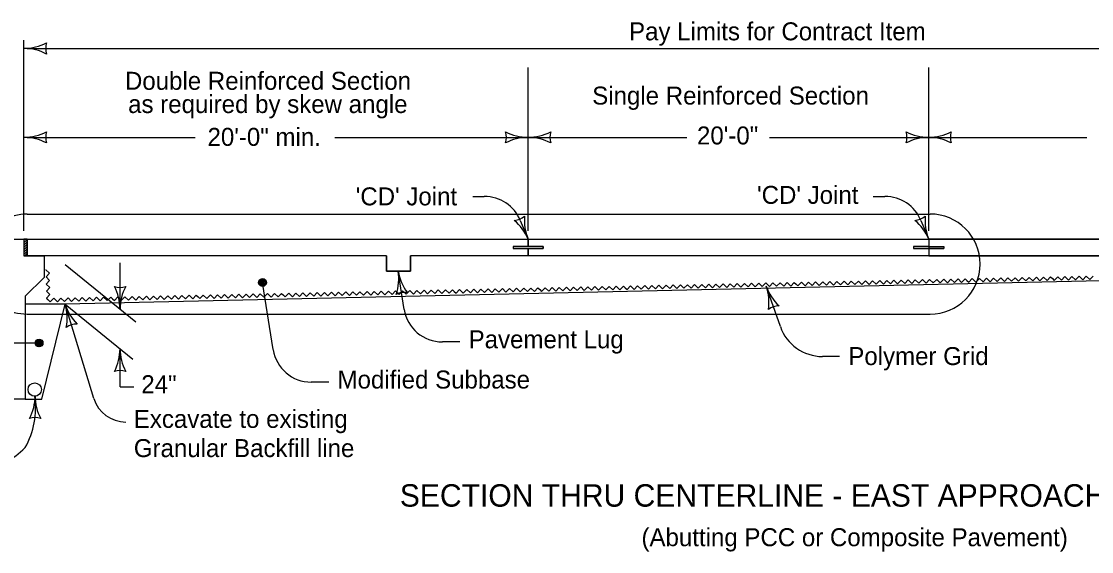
# Model space of a CAD drawing. Extents: x 10130 to 81668, y 5440 to 21644.
# Drawn here: x 13290 to 14242, y 10295 to 10768 of the extents above; entities that cross this region are included whole.
import ezdxf

# ---------------------------------------------------------------- set-up
doc = ezdxf.new("R2010")
doc.units = 0
for name, color, linetype in [('dsnNonPlotable', 7, 'Continuous'), ('dsnStdBlock', 7, 'Continuous'), ('dsnStdBlockModified', 7, 'Continuous'), ('dsnStdBlockNotModified', 7, 'Continuous'), ('dsnStdBorder', 7, 'Continuous')]:
    doc.layers.add(name, color=color, linetype=linetype)

msp = doc.modelspace()

# ---------------------------------------------------------------- linework, layer by layer
at = {"layer": 'dsnNonPlotable'}
for p, q in [((13292.37, 10581.12), (13292.37, 10750.88)), ((13295.34, 10743.45), (14648, 10743.49)), ((13740.84, 10581.12), (13740.84, 10726.44)), ((14097.24, 10581.12), (14097.24, 10726.44)), ((13295.34, 10664.25), (13444.73, 10664.25)), ((13568.81, 10664.25), (13740.84, 10664.25)), ((13740.84, 10664.25), (13882, 10664.25)), ((13955.53, 10664.25), (14097.24, 10664.25)), ((14097.24, 10664.25), (14238.03, 10664.25)), ((13328.98, 10551.07), (13391.77, 10499.93)), ((13377.8, 10511.32), (13377.8, 10552.51)), ((13328.98, 10515.78), (13389.26, 10466.69)), ((13377.8, 10442.12), (13377.8, 10476.02)), ((13377.8, 10442.12), (13390.24, 10442.12))]:
    msp.add_line(p, q, dxfattribs=at)
for centre, radius, start, end in [((13292.37, 10786.2), 42.75, 270, 298.07249), ((13292.37, 10700.71), 42.75, 61.92751, 90), ((13328.22, 10743.46), 16.51, 162.26665, 197.73335), ((13292.37, 10707), 42.75, 270, 298.07249), ((13292.37, 10621.51), 42.75, 61.92751, 90), ((13328.22, 10664.26), 16.51, 162.26665, 197.73335), ((13705, 10664.26), 16.51, 342.26665, 17.73335), ((13740.84, 10707), 42.75, 241.92751, 270), ((13740.84, 10621.51), 42.75, 90, 118.07249), ((13740.84, 10707), 42.75, 270, 298.07249), ((13740.84, 10621.51), 42.75, 61.92751, 90), ((13776.69, 10664.26), 16.51, 162.26665, 197.73335), ((14061.4, 10664.26), 16.51, 342.26665, 17.73335), ((14097.24, 10707), 42.75, 241.92751, 270), ((14097.24, 10621.51), 42.75, 90, 118.07249), ((14097.24, 10707), 42.75, 270, 298.07249), ((14097.24, 10621.51), 42.75, 61.92751, 90), ((14133.09, 10664.26), 16.51, 162.26665, 197.73335), ((13377.8, 10547.16), 16.51, 252.26665, 287.73335), ((13335.05, 10511.32), 42.75, 360, 28.07249), ((13420.55, 10511.32), 42.75, 151.92751, 180), ((13335.05, 10476.03), 42.75, 331.92751, 360), ((13420.55, 10476.03), 42.75, 180, 208.07249), ((13377.8, 10440.18), 16.51, 72.26665, 107.73335)]:
    msp.add_arc(centre, radius, start, end, dxfattribs=at)
at = {"layer": 'dsnStdBlock'}
for p, q in [((13292.37, 10570.32), (13295.34, 10573.29)), ((13292.37, 10572.42), (13293.24, 10573.29)), ((13292.37, 10568.22), (13295.34, 10571.19)), ((13292.37, 10566.12), (13295.34, 10569.09)), ((13292.37, 10564.02), (13295.34, 10566.99)), ((13292.37, 10561.92), (13295.34, 10564.89)), ((13292.37, 10559.82), (13295.34, 10562.79)), ((13293.4, 10558.74), (13295.34, 10560.69)), ((13292.37, 10558.74), (13310.19, 10558.74))]:
    msp.add_line(p, q, dxfattribs=at)
for points in [[(13314.14, 10519.34), (13312.41, 10521), (13315.5, 10524.24), (13312.26, 10527.33), (13315.35, 10530.58), (13312.11, 10533.67), (13315.2, 10536.91), (13311.96, 10540), (13315.05, 10543.24), (13311.81, 10546.34), (13311.96, 10546.49)], [(14131.31, 10536.81), (14132.93, 10535.27), (14136.03, 10538.5), (14139.26, 10535.4), (14142.36, 10538.64), (14145.6, 10535.53), (14148.7, 10538.77), (14151.93, 10535.67), (14155.03, 10538.91), (14158.27, 10535.8), (14161.36, 10539.04), (14164.6, 10535.94), (14167.7, 10539.18), (14170.93, 10536.08), (14174.04, 10539.31), (14177.27, 10536.21), (14180.37, 10539.45), (14183.6, 10536.35), (14186.7, 10539.58), (14189.94, 10536.48), (14193.04, 10539.72), (14196.28, 10536.62), (14199.37, 10539.86), (14202.61, 10536.75), (14205.71, 10539.99), (14207.32, 10538.44)], [(14207.32, 10538.44), (14208.94, 10536.89), (14212.04, 10540.13), (14215.27, 10537.02), (14218.38, 10540.26), (14221.61, 10537.16), (14224.71, 10540.4), (14227.95, 10537.3), (14231.04, 10540.53), (14234.28, 10537.43), (14237.38, 10540.67), (14240.62, 10537.57), (14243.72, 10540.8)], [(13751.24, 10528.68), (13752.85, 10527.13), (13755.95, 10530.37), (13759.19, 10527.27), (13762.29, 10530.51), (13765.52, 10527.41), (13768.62, 10530.64), (13771.86, 10527.54), (13774.96, 10530.77), (13778.19, 10527.67), (13781.29, 10530.91), (13784.53, 10527.81), (13787.63, 10531.04), (13790.86, 10527.95), (13793.96, 10531.18), (13797.19, 10528.08), (13800.3, 10531.32), (13803.53, 10528.22), (13806.63, 10531.45), (13809.87, 10528.35), (13812.96, 10531.59), (13816.2, 10528.49), (13819.3, 10531.72), (13822.53, 10528.62), (13825.63, 10531.86), (13827.25, 10530.31)], [(13827.25, 10530.31), (13828.87, 10528.76), (13831.97, 10531.99), (13835.2, 10528.89), (13838.3, 10532.13), (13841.54, 10529.03), (13844.64, 10532.26), (13847.87, 10529.17), (13850.97, 10532.4), (13854.21, 10529.3), (13857.31, 10532.54), (13860.54, 10529.44), (13863.64, 10532.67), (13866.87, 10529.57), (13869.98, 10532.81), (13873.21, 10529.71), (13876.31, 10532.94), (13879.55, 10529.84), (13882.64, 10533.08), (13885.88, 10529.98), (13888.98, 10533.21), (13892.21, 10530.11), (13895.32, 10533.35), (13898.55, 10530.25), (13901.65, 10533.48), (13903.27, 10531.94)], [(13903.27, 10531.94), (13904.88, 10530.39), (13907.98, 10533.62), (13911.22, 10530.52), (13914.32, 10533.76), (13917.55, 10530.66), (13920.65, 10533.89), (13923.89, 10530.79), (13926.99, 10534.03), (13930.22, 10530.93), (13933.32, 10534.16), (13936.55, 10531.06), (13939.66, 10534.3), (13942.89, 10531.2), (13945.99, 10534.43), (13949.23, 10531.33), (13952.32, 10534.57), (13955.56, 10531.47), (13958.66, 10534.7), (13961.89, 10531.61), (13964.99, 10534.84), (13968.23, 10531.74), (13971.33, 10534.98), (13974.56, 10531.88), (13977.66, 10535.11), (13979.28, 10533.56)], [(13979.28, 10533.56), (13980.9, 10532.01), (13984, 10535.25), (13987.23, 10532.15), (13990.33, 10535.38), (13993.57, 10532.28), (13996.67, 10535.52), (13999.9, 10532.42), (14003, 10535.65), (14006.24, 10532.55), (14009.34, 10535.79), (14012.57, 10532.69), (14015.67, 10535.92), (14018.91, 10532.83), (14022, 10536.06), (14025.24, 10532.96), (14028.34, 10536.2), (14031.57, 10533.1), (14034.68, 10536.33), (14037.91, 10533.23), (14041.01, 10536.47), (14044.24, 10533.37), (14047.34, 10536.6), (14050.58, 10533.5), (14053.68, 10536.74), (14055.3, 10535.19)], [(14055.3, 10535.19), (14056.91, 10533.64), (14060.01, 10536.87), (14063.25, 10533.77), (14066.35, 10537.01), (14069.58, 10533.91), (14072.68, 10537.14), (14075.91, 10534.05), (14079.02, 10537.28), (14082.25, 10534.18), (14085.35, 10537.42), (14088.59, 10534.32), (14091.68, 10537.55), (14094.92, 10534.45), (14098.02, 10537.69), (14101.26, 10534.58), (14104.36, 10537.82), (14107.59, 10534.72), (14110.69, 10537.96), (14113.92, 10534.86), (14117.02, 10538.09), (14120.26, 10534.99), (14123.36, 10538.23), (14126.59, 10535.13), (14129.69, 10538.36), (14131.31, 10536.81)], [(13312.53, 10520.88), (13312.54, 10520.88), (13315.77, 10517.78), (13318.87, 10521.02), (13322.11, 10517.92), (13325.21, 10521.15), (13328.44, 10518.05), (13331.54, 10521.29), (13334.77, 10518.19), (13337.87, 10521.42), (13341.11, 10518.33), (13344.21, 10521.56), (13347.44, 10518.46), (13350.54, 10521.7), (13353.78, 10518.6), (13356.88, 10521.83), (13360.11, 10518.73), (13363.21, 10521.97), (13366.45, 10518.87), (13369.55, 10522.1), (13371.16, 10520.55)], [(13371.16, 10520.55), (13372.78, 10519), (13375.88, 10522.24), (13379.11, 10519.14), (13382.22, 10522.37), (13385.45, 10519.28), (13388.55, 10522.51), (13391.78, 10519.41), (13394.88, 10522.64), (13398.12, 10519.54), (13401.22, 10522.78), (13404.46, 10519.68), (13407.55, 10522.92), (13410.79, 10519.81), (13413.89, 10523.05), (13417.12, 10519.95), (13420.23, 10523.19), (13423.46, 10520.09), (13426.56, 10523.32), (13429.79, 10520.22), (13432.89, 10523.46), (13436.13, 10520.36), (13439.23, 10523.59), (13442.46, 10520.5), (13445.56, 10523.73), (13447.18, 10522.18)], [(13447.18, 10522.18), (13448.79, 10520.63), (13451.9, 10523.86), (13455.13, 10520.76), (13458.23, 10524), (13461.47, 10520.9), (13464.56, 10524.14), (13467.8, 10521.03), (13470.9, 10524.27), (13474.14, 10521.17), (13477.23, 10524.41), (13480.47, 10521.31), (13483.57, 10524.54), (13486.8, 10521.44), (13489.91, 10524.68), (13493.14, 10521.58), (13496.24, 10524.81), (13499.47, 10521.71), (13502.57, 10524.95), (13505.81, 10521.85), (13508.91, 10525.08), (13512.14, 10521.98), (13515.24, 10525.22), (13518.47, 10522.12), (13521.58, 10525.36), (13523.19, 10523.8)], [(13523.19, 10523.8), (13524.81, 10522.25), (13527.91, 10525.49), (13531.15, 10522.39), (13534.24, 10525.63), (13537.48, 10522.53), (13540.58, 10525.76), (13543.81, 10522.66), (13546.91, 10525.9), (13550.15, 10522.8), (13553.25, 10526.03), (13556.48, 10522.93), (13559.58, 10526.17), (13562.82, 10523.07), (13565.92, 10526.3), (13569.15, 10523.2), (13572.25, 10526.44), (13575.49, 10523.34), (13578.59, 10526.58), (13581.82, 10523.47), (13584.92, 10526.71), (13588.15, 10523.61), (13591.26, 10526.85), (13594.49, 10523.75), (13597.59, 10526.98), (13599.21, 10525.43)], [(13599.21, 10525.43), (13600.83, 10523.88), (13603.92, 10527.12), (13607.16, 10524.02), (13610.26, 10527.25), (13613.49, 10524.15), (13616.59, 10527.39), (13619.83, 10524.29), (13622.93, 10527.52), (13626.16, 10524.42), (13629.26, 10527.66), (13632.5, 10524.56), (13635.6, 10527.8), (13638.83, 10524.69), (13641.93, 10527.93), (13645.17, 10524.83), (13648.27, 10528.07), (13651.5, 10524.97), (13654.6, 10528.2), (13657.83, 10525.1), (13660.94, 10528.34), (13664.17, 10525.23), (13667.27, 10528.47), (13670.51, 10525.37), (13673.6, 10528.6), (13675.22, 10527.06)], [(13675.22, 10527.06), (13676.84, 10525.51), (13679.94, 10528.74), (13683.17, 10525.64), (13686.27, 10528.88), (13689.51, 10525.78), (13692.61, 10529.02), (13695.84, 10525.91), (13698.94, 10529.15), (13702.18, 10526.05), (13705.28, 10529.29), (13708.51, 10526.19), (13711.61, 10529.42), (13714.85, 10526.32), (13717.95, 10529.55), (13721.18, 10526.45), (13724.28, 10529.69), (13727.51, 10526.59), (13730.62, 10529.82), (13733.85, 10526.73), (13736.95, 10529.96), (13740.19, 10526.86), (13743.28, 10530.1), (13746.52, 10527), (13749.62, 10530.23), (13751.24, 10528.68)]]:
    msp.add_lwpolyline(points, dxfattribs=at)
at = {"layer": 'dsnStdBlockModified'}
for p, q in [((13295.34, 10558.8), (13295.34, 10573.69)), ((13295.34, 10573.69), (13740.84, 10573.69)), ((13740.84, 10573.69), (13740.84, 10567.21)), ((13740.84, 10567.21), (13740.84, 10573.69)), ((13740.84, 10573.69), (14097.24, 10573.69)), ((14097.24, 10573.69), (14097.24, 10567.2)), ((13727.48, 10567.2), (13727.47, 10565.34)), ((13754.2, 10567.19), (13727.47, 10567.19)), ((13727.47, 10565.34), (13740.82, 10565.34)), ((13740.84, 10567.21), (13727.48, 10567.2)), ((13727.48, 10567.2), (13740.84, 10567.21)), ((13727.48, 10567.19), (13727.48, 10565.34)), ((13740.82, 10565.34), (13740.84, 10558.84)), ((13740.84, 10558.84), (13740.82, 10565.34)), ((13754.21, 10567.19), (13740.84, 10567.2)), ((13740.84, 10565.31), (13754.21, 10565.34)), ((13754.2, 10565.34), (13754.2, 10567.19)), ((13754.21, 10565.34), (13754.21, 10567.19)), ((14083.87, 10567.19), (14083.87, 10565.34)), ((14097.24, 10567.2), (14083.88, 10567.2)), ((14083.88, 10565.34), (14097.24, 10565.34)), ((14097.24, 10565.34), (14097.24, 10558.84)), ((13295.34, 10558.8), (13295.34, 10558.8)), ((13310.19, 10558.8), (13295.34, 10558.8)), ((13332.47, 10558.84), (13310.19, 10558.8)), ((14097.24, 10558.84), (13740.84, 10558.84))]:
    msp.add_line(p, q, dxfattribs=at)
msp.add_lwpolyline([(13740.84, 10558.84), (13636.18, 10558.84), (13636.18, 10545.09), (13614.94, 10545.09), (13614.94, 10558.84), (13332.47, 10558.84)], dxfattribs=at)
at = {"layer": 'dsnStdBlockNotModified'}
for p, q in [((13691.57, 10611.69), (13701.92, 10611.69)), ((14047.97, 10611.69), (14058.32, 10611.69)), ((13295.34, 10595.97), (14098.51, 10595.97)), ((13733.91, 10590.35), (13740.84, 10573.69)), ((14090.31, 10590.35), (14097.24, 10573.69)), ((13630.71, 10511.04), (13625.32, 10545.09)), ((13514.07, 10475.21), (13504.62, 10534.95)), ((13965.28, 10495.73), (13952.78, 10531.67)), ((13354.57, 10431.81), (13328.98, 10515.78)), ((13295.34, 10506.87), (14098.51, 10506.87)), ((13280.03, 10481.16), (13305.8, 10481.16)), ((13680.07, 10482.12), (13664.56, 10482.12)), ((14018.01, 10469.13), (14002.68, 10469.13)), ((13563.43, 10446.29), (13547.92, 10446.29))]:
    msp.add_line(p, q, dxfattribs=at)
for points in [[(13504.89, 10538.13), (13503.72, 10537.6), (13501.9, 10537.04), (13501.55, 10535.19), (13501.8, 10533.57), (13502.97, 10532.07), (13504.69, 10532.23), (13506.52, 10532.49), (13507.39, 10533.93), (13507.55, 10535.47), (13506.47, 10537.47), (13505.14, 10537.64), (13503.32, 10537.18), (13501.83, 10536.02), (13501.88, 10534.29), (13503.05, 10532.89), (13504.68, 10532.74), (13506.5, 10533.1), (13506.78, 10534.13), (13507.15, 10535.36), (13506.29, 10536.86), (13504.97, 10536.82), (13503.44, 10536.57), (13502.35, 10535.72), (13502.9, 10534.21), (13504.05, 10533.33), (13505.58, 10533.27), (13505.96, 10534.1), (13506.44, 10535.03), (13505.7, 10536.23), (13504.57, 10536.5), (13503.56, 10535.97), (13503.5, 10534.85), (13504.03, 10534.05), (13505.06, 10533.77), (13505.55, 10534.19), (13505.84, 10534.81), (13505.3, 10535.71), (13504.59, 10535.89), (13503.88, 10535.46), (13504, 10534.86), (13504.53, 10534.47), (13505.24, 10534.49), (13505.22, 10535), (13504.61, 10535.28)], [(13305.53, 10477.97), (13306.7, 10478.5), (13308.51, 10479.06), (13308.87, 10480.91), (13308.62, 10482.53), (13307.45, 10484.03), (13305.73, 10483.87), (13303.9, 10483.62), (13303.03, 10482.17), (13302.87, 10480.63), (13303.94, 10478.63), (13305.28, 10478.46), (13307.1, 10478.92), (13308.59, 10480.09), (13308.54, 10481.81), (13307.37, 10483.21), (13305.74, 10483.37), (13303.92, 10483.01), (13303.64, 10481.98), (13303.27, 10480.74), (13304.13, 10479.24), (13305.45, 10479.28), (13306.97, 10479.53), (13308.07, 10480.38), (13307.52, 10481.89), (13306.37, 10482.77), (13304.84, 10482.83), (13304.46, 10482), (13303.98, 10481.07), (13304.72, 10479.87), (13305.85, 10479.6), (13306.86, 10480.13), (13306.92, 10481.26), (13306.39, 10482.06), (13305.36, 10482.34), (13304.87, 10481.91), (13304.58, 10481.29), (13305.12, 10480.39), (13305.83, 10480.21), (13306.53, 10480.64), (13306.42, 10481.24), (13305.89, 10481.64), (13305.18, 10481.62), (13305.2, 10481.11), (13305.81, 10480.82)]]:
    msp.add_lwpolyline(points, dxfattribs=at)
for centre in [(13504.62, 10534.95), (13305.8, 10481.16)]:
    msp.add_circle(centre, 3.47, dxfattribs=at)
for centre, radius, start, end in [((13701.92, 10577.04), 34.65, 22.59071, 90), ((14058.32, 10577.04), 34.65, 22.59071, 90), ((13295.34, 10551.42), 44.55, 89.99958, 270), ((13727.07, 10606.79), 16.51, 274.85846, 310.32516), ((13701.38, 10557.27), 42.75, 22.59181, 50.6643), ((13780.31, 10590.12), 42.75, 174.51932, 202.59181), ((14083.47, 10606.79), 16.51, 274.85846, 310.32516), ((14057.78, 10557.27), 42.75, 22.59181, 50.6643), ((14136.71, 10590.12), 42.75, 174.51932, 202.59181), ((14098.51, 10551.42), 44.55, 270.00108, 90), ((13583.1, 10538.41), 42.75, 340.91683, 8.98932), ((13667.55, 10551.77), 42.75, 188.98932, 217.06181), ((13993.16, 10545.71), 42.75, 199.17509, 227.24758), ((13912.4, 10517.63), 42.75, 351.1026, 19.17509), ((13630.93, 10509.69), 16.51, 81.25597, 116.72267), ((13369.87, 10528.24), 42.75, 196.95127, 225.02376), ((13288.09, 10503.32), 42.75, 348.87878, 16.95127), ((13964.55, 10497.81), 16.51, 91.44174, 126.90844), ((13664.56, 10516.4), 34.27, 188.98933, 270), ((13339.43, 10481.49), 16.51, 89.21792, 124.68462), ((14002.68, 10508.74), 39.6, 199.1769, 270), ((13547.92, 10480.56), 34.27, 188.98933, 270), ((13231.4, 10423.07), 71.28, 330.50921, 8.59146), ((13259.77, 10433.99), 42.5, 331.81956, 359.89205), ((13344.77, 10433.83), 42.5, 179.89205, 207.96454), ((13382.98, 10440.47), 29.7, 196.95347, 270), ((13302.2, 10398.27), 16.42, 72.15869, 107.6254), ((13253.43, 10425.67), 54.97, 270.33247, 316.71985)]:
    msp.add_arc(centre, radius, start, end, dxfattribs=at)
at = {"layer": 'dsnStdBorder'}
for p, q in [((13264.15, 10573.69), (13292.37, 10573.69)), ((13292.37, 10573.69), (13292.37, 10558.74)), ((13295.34, 10573.69), (13292.37, 10573.69)), ((13295.34, 10573.29), (13292.37, 10573.29)), ((13295.34, 10573.69), (13295.34, 10558.74)), ((13295.34, 10573.69), (14450.25, 10573.69)), ((13740.84, 10573.69), (13740.84, 10567.19)), ((14450.25, 10573.69), (14097.24, 10573.69)), ((14097.24, 10573.69), (14097.24, 10567.19)), ((14097.24, 10573.69), (14097.24, 10558.84)), ((13727.47, 10567.19), (13754.2, 10567.19)), ((13727.47, 10567.19), (13727.47, 10565.34)), ((13727.47, 10565.34), (13754.2, 10565.34)), ((13727.48, 10567.2), (13754.21, 10567.2)), ((13727.48, 10565.34), (13754.21, 10565.34)), ((13740.84, 10558.84), (13740.84, 10565.31)), ((13754.2, 10567.19), (13754.2, 10565.34)), ((13754.21, 10567.2), (13754.21, 10565.34)), ((14083.87, 10567.19), (14110.6, 10567.19)), ((14083.87, 10567.19), (14083.87, 10565.34)), ((14083.87, 10565.34), (14110.6, 10565.34)), ((14097.24, 10567.19), (14110.6, 10567.19)), ((14110.6, 10565.34), (14097.24, 10565.34)), ((14097.24, 10565.34), (14097.24, 10558.84)), ((14110.6, 10567.19), (14110.6, 10565.34)), ((14110.6, 10567.19), (14110.6, 10565.34)), ((13614.94, 10558.84), (13295.34, 10558.84)), ((13332.46, 10558.84), (13309.21, 10558.8)), ((13310.19, 10558.8), (13310.19, 10539.54)), ((14436.57, 10558.84), (13636.18, 10558.84)), ((14097.24, 10558.84), (14436.56, 10558.84)), ((14446.21, 10541.02), (13328.98, 10515.78)), ((13310.19, 10539.54), (13293.39, 10522.74)), ((13293.39, 10522.74), (13293.39, 10431.13)), ((13328.98, 10515.78), (13293.39, 10515.78)), ((13308.29, 10431.13), (13328.98, 10515.78)), ((13293.39, 10431.13), (13237.42, 10431.13)), ((13293.39, 10431.13), (13308.29, 10431.13))]:
    msp.add_line(p, q, dxfattribs=at)
for points in [[(14097.24, 10573.69), (14097.24, 10573.69)], [(13614.94, 10558.84), (13614.94, 10545.09), (13636.18, 10545.09), (13636.18, 10558.84)]]:
    msp.add_lwpolyline(points, dxfattribs=at)
msp.add_circle((13301.88, 10439.66), 5.94, dxfattribs=at)

# ---------------------------------------------------------------- texts
at = {"layer": 'dsnNonPlotable'}
for s, p in [('Pay Limits for Contract Item', (13830.67, 10750.66)), ('Double Reinforced Section', (13382.2, 10706.61)), ('as required by skew angle', (13385.01, 10685.91)), ('Single Reinforced Section', (13797.9, 10693.44)), ('20\'-0" min.', (13455.66, 10656.69)), ('20\'-0"', (13891.12, 10657.93)), ('24"', (13396.75, 10436.47))]:
    msp.add_text(s, height=16, dxfattribs=at).set_placement(p)
at = {"layer": 'dsnStdBlock'}
msp.add_text('(Abutting PCC or Composite Pavement)', height=16, dxfattribs=at).set_placement((13841.73, 10300.22))
at = {"layer": 'dsnStdBlockModified'}
msp.add_text('SECTION THRU CENTERLINE - EAST APPROACH PAVEMENT', height=20, dxfattribs=at).set_placement((13626.72, 10335.4))
at = {"layer": 'dsnStdBlockNotModified'}
for s, p in [("'CD' Joint", (13587.52, 10603.7)), ("'CD' Joint", (13944.55, 10605.03)), ('Pavement Lug', (13687.95, 10476.43)), ('Polymer Grid', (14025.73, 10461.49)), ('Modified Subbase', (13571.31, 10440.6)), ('Excavate to existing', (13390.08, 10405.56)), ('Granular Backfill line', (13390.08, 10379.56))]:
    msp.add_text(s, height=16, dxfattribs=at).set_placement(p)

doc.saveas('drawing.dxf')
